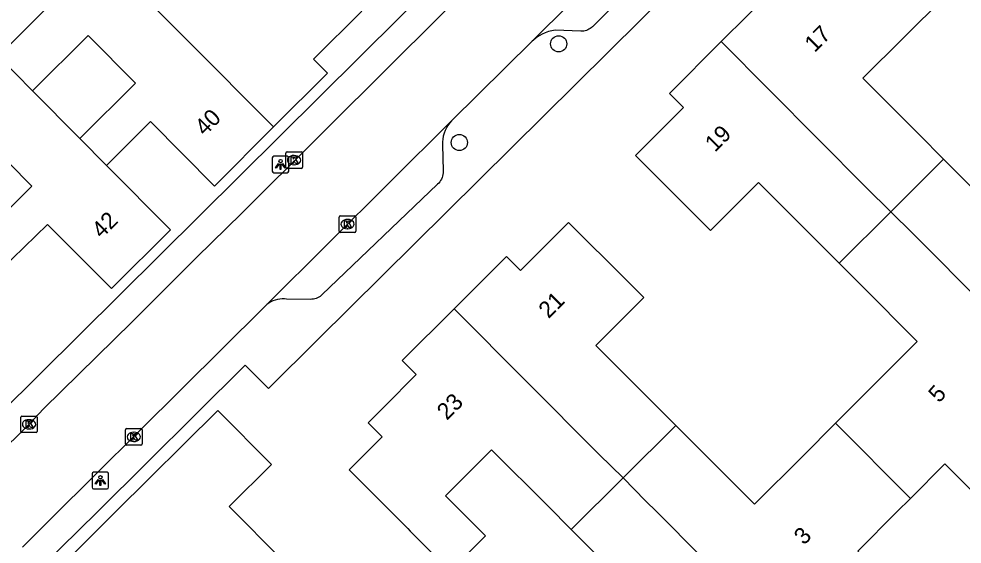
# Model space of a CAD drawing. Extents: x 159222 to 160346, y 381249 to 382166.
# Drawn here: x 160036.9 to 160093.8, y 381748.1 to 381779.8 of the extents above; entities that cross this region are included whole.
import ezdxf

# ---------------------------------------------------------------- set-up
doc = ezdxf.new("R2010")
doc.units = 0
for name, color, linetype in [('IMGEO_Boom', 7, 'Continuous'), ('IMGEO_Kolk', 7, 'Continuous'), ('IMGEO_Lichtpunt', 7, 'Continuous'), ('IMGEO_Pand', 7, 'Continuous'), ('IMGEO_Pand_nummerreeks', 7, 'Continuous'), ('IMGEO_Rijbaan_lokaal_open', 7, 'Continuous'), ('IMGEO_Voetpad_open', 7, 'Continuous')]:
    doc.layers.add(name, color=color, linetype=linetype)

msp = doc.modelspace()

# ---------------------------------------------------------------- linework, layer by layer
at = {"layer": 'IMGEO_Boom'}
for centre in [(160069.472, 381778.249), (160063.478, 381772.293)]:
    msp.add_circle(centre, 0.489, dxfattribs=at)
at = {"layer": 'IMGEO_Kolk'}
for p, q in [((160053.01, 381770.804), (160053.01, 381771.656)), ((160053.085, 381771.73), (160053.937, 381771.73)), ((160053.498, 381771.51), (160053.523, 381771.51)), ((160054.011, 381771.656), (160054.011, 381770.804)), ((160053.521, 381770.95), (160053.496, 381770.95)), ((160053.937, 381770.73), (160053.085, 381770.73)), ((160056.235, 381766.945), (160056.235, 381767.797)), ((160056.31, 381767.871), (160057.162, 381767.871)), ((160056.723, 381767.651), (160056.748, 381767.651)), ((160057.236, 381767.797), (160057.236, 381766.945)), ((160056.746, 381767.091), (160056.721, 381767.091)), ((160057.162, 381766.871), (160056.31, 381766.871)), ((160037.021, 381754.861), (160037.021, 381755.713)), ((160037.096, 381755.787), (160037.948, 381755.787)), ((160037.509, 381755.567), (160037.534, 381755.567)), ((160038.022, 381755.713), (160038.022, 381754.861)), ((160037.532, 381755.007), (160037.507, 381755.007)), ((160043.341, 381754.103), (160043.341, 381754.955)), ((160043.416, 381755.029), (160044.268, 381755.029)), ((160044.342, 381754.955), (160044.342, 381754.103)), ((160037.948, 381754.787), (160037.096, 381754.787)), ((160043.829, 381754.809), (160043.854, 381754.809)), ((160044.268, 381754.029), (160043.416, 381754.029)), ((160043.852, 381754.249), (160043.827, 381754.249))]:
    msp.add_line(p, q, dxfattribs=at)
for points in [[(160053.01, 381770.804), (160053.01, 381771.656)], [(160053.085, 381771.73), (160053.937, 381771.73)], [(160054.011, 381771.656), (160054.011, 381770.804)], [(160053.331, 381771.43), (160053.454, 381771.43), (160053.454, 381771.279), (160053.584, 381771.43), (160053.748, 381771.43), (160053.602, 381771.279), (160053.755, 381771.03), (160053.603, 381771.03), (160053.518, 381771.194), (160053.454, 381771.127), (160053.454, 381771.03), (160053.331, 381771.03), (160053.331, 381771.43)], [(160053.937, 381770.73), (160053.085, 381770.73)], [(160056.235, 381766.945), (160056.235, 381767.797)], [(160056.31, 381767.871), (160057.162, 381767.871)], [(160056.556, 381767.571), (160056.679, 381767.571), (160056.679, 381767.42), (160056.809, 381767.571), (160056.973, 381767.571), (160056.827, 381767.42), (160056.98, 381767.171), (160056.828, 381767.171), (160056.743, 381767.335), (160056.679, 381767.268), (160056.679, 381767.171), (160056.556, 381767.171), (160056.556, 381767.571)], [(160057.236, 381767.797), (160057.236, 381766.945)], [(160057.162, 381766.871), (160056.31, 381766.871)], [(160037.021, 381754.861), (160037.021, 381755.713)], [(160037.096, 381755.787), (160037.948, 381755.787)], [(160038.022, 381755.713), (160038.022, 381754.861)], [(160037.342, 381755.487), (160037.465, 381755.487), (160037.465, 381755.336), (160037.595, 381755.487), (160037.759, 381755.487), (160037.613, 381755.336), (160037.766, 381755.087), (160037.614, 381755.087), (160037.529, 381755.251), (160037.465, 381755.184), (160037.465, 381755.087), (160037.342, 381755.087), (160037.342, 381755.487)], [(160043.341, 381754.103), (160043.341, 381754.955)], [(160043.416, 381755.029), (160044.268, 381755.029)], [(160044.342, 381754.955), (160044.342, 381754.103)], [(160037.948, 381754.787), (160037.096, 381754.787)], [(160043.662, 381754.729), (160043.785, 381754.729), (160043.785, 381754.578), (160043.915, 381754.729), (160044.079, 381754.729), (160043.933, 381754.578), (160044.086, 381754.329), (160043.934, 381754.329), (160043.849, 381754.493), (160043.785, 381754.426), (160043.785, 381754.329), (160043.662, 381754.329), (160043.662, 381754.729)], [(160044.268, 381754.029), (160043.416, 381754.029)]]:
    msp.add_lwpolyline(points, dxfattribs=at)
for centre, start, end in [((160053.087, 381771.654), 91.552, 178.448), ((160053.087, 381771.654), 91.552, 178.448), ((160053.935, 381771.654), 1.552, 88.448), ((160053.935, 381771.654), 1.552, 88.448), ((160053.087, 381770.806), 181.552, 268.448), ((160053.087, 381770.806), 181.552, 268.448), ((160053.935, 381770.806), 271.552, 358.448), ((160053.935, 381770.806), 271.552, 358.448), ((160056.312, 381767.795), 91.552, 178.448), ((160056.312, 381767.795), 91.552, 178.448), ((160057.16, 381767.795), 1.552, 88.448), ((160057.16, 381767.795), 1.552, 88.448), ((160056.312, 381766.947), 181.552, 268.448), ((160056.312, 381766.947), 181.552, 268.448), ((160057.16, 381766.947), 271.552, 358.448), ((160057.16, 381766.947), 271.552, 358.448), ((160037.098, 381755.711), 91.552, 178.448), ((160037.098, 381755.711), 91.552, 178.448), ((160037.946, 381755.711), 1.552, 88.448), ((160037.946, 381755.711), 1.552, 88.448), ((160043.418, 381754.953), 91.552, 178.448), ((160043.418, 381754.953), 91.552, 178.448), ((160044.266, 381754.953), 1.552, 88.448), ((160044.266, 381754.953), 1.552, 88.448), ((160037.098, 381754.863), 181.552, 268.448), ((160037.098, 381754.863), 181.552, 268.448), ((160037.946, 381754.863), 271.552, 358.448), ((160037.946, 381754.863), 271.552, 358.448), ((160043.418, 381754.105), 181.552, 268.448), ((160043.418, 381754.105), 181.552, 268.448), ((160044.266, 381754.105), 271.552, 358.448), ((160044.266, 381754.105), 271.552, 358.448)]:
    msp.add_arc(centre, 0.0765, start, end, dxfattribs=at)
for centre, major_axis, ratio, start_param, end_param in [((160053.497, 381771.23), (-0.387, 0.002), 0.722429, 4.712389, 7.853982), ((160053.522, 381771.23), (-0.39, 0.002), 0.717154, 1.570796, 4.712389), ((160056.722, 381767.371), (-0.387, 0.002), 0.722429, 4.712389, 7.853982), ((160056.747, 381767.371), (-0.39, 0.002), 0.717154, 1.570796, 4.712389), ((160037.508, 381755.287), (-0.387, 0.002), 0.722429, 4.712389, 7.853982), ((160037.533, 381755.287), (-0.39, 0.002), 0.717154, 1.570796, 4.712389), ((160043.828, 381754.529), (-0.387, 0.002), 0.722429, 4.712389, 7.853982), ((160043.853, 381754.529), (-0.39, 0.002), 0.717154, 1.570796, 4.712389)]:
    msp.add_ellipse(centre, major_axis=major_axis, ratio=ratio, start_param=start_param, end_param=end_param, dxfattribs=at)
at = {"layer": 'IMGEO_Lichtpunt'}
for p, q in [((160053.097, 381771.466), (160052.289, 381771.466)), ((160053.097, 381771.466), (160052.289, 381771.466)), ((160052.195, 381771.371), (160052.195, 381770.564)), ((160052.195, 381771.371), (160052.195, 381770.564)), ((160053.191, 381770.564), (160053.191, 381771.371)), ((160053.191, 381770.564), (160053.191, 381771.371)), ((160052.289, 381770.47), (160053.097, 381770.47)), ((160052.289, 381770.47), (160053.097, 381770.47)), ((160041.327, 381752.296), (160041.327, 381751.489)), ((160041.327, 381752.296), (160041.327, 381751.489)), ((160042.229, 381752.391), (160041.421, 381752.391)), ((160042.229, 381752.391), (160041.421, 381752.391)), ((160042.323, 381751.489), (160042.323, 381752.296)), ((160042.323, 381751.489), (160042.323, 381752.296)), ((160041.421, 381751.395), (160042.229, 381751.395)), ((160041.421, 381751.395), (160042.229, 381751.395))]:
    msp.add_line(p, q, dxfattribs=at)
for points in [[(160052.569, 381771.035), (160052.608, 381771.007), (160052.42, 381770.745), (160052.382, 381770.772), (160052.569, 381771.035)], [(160052.671, 381770.987), (160052.718, 381770.987), (160052.718, 381770.665), (160052.671, 381770.665), (160052.671, 381770.987)], [(160052.781, 381771.007), (160052.819, 381771.034), (160053.006, 381770.772), (160052.967, 381770.744), (160052.781, 381771.007)], [(160041.701, 381751.96), (160041.74, 381751.932), (160041.552, 381751.67), (160041.514, 381751.697), (160041.701, 381751.96)], [(160041.803, 381751.912), (160041.85, 381751.912), (160041.85, 381751.59), (160041.803, 381751.59), (160041.803, 381751.912)], [(160041.913, 381751.932), (160041.951, 381751.959), (160042.138, 381751.697), (160042.099, 381751.669), (160041.913, 381751.932)]]:
    msp.add_lwpolyline(points, dxfattribs=at)
for centre in [(160052.694, 381771.169), (160041.826, 381752.094)]:
    msp.add_circle(centre, 0.0994, dxfattribs=at)
for centre, start, end in [((160052.289, 381771.371), 90, 180), ((160052.289, 381771.371), 90, 180), ((160053.097, 381771.371), 0, 90), ((160053.097, 381771.371), 0, 90), ((160052.289, 381770.564), 180, 270), ((160052.289, 381770.564), 180, 270), ((160053.097, 381770.564), 270, 0), ((160053.097, 381770.564), 270, 360), ((160041.421, 381752.296), 90, 180), ((160041.421, 381752.296), 90, 180), ((160042.229, 381752.296), 0, 90), ((160042.229, 381752.296), 0, 90), ((160041.421, 381751.489), 180, 270), ((160041.421, 381751.489), 180, 270), ((160042.229, 381751.489), 270, 0), ((160042.229, 381751.489), 270, 360)]:
    msp.add_arc(centre, 0.0946, start, end, dxfattribs=at)
at = {"layer": 'IMGEO_Pand'}
for points in [[(160082.209, 381787.431), (160086.113, 381783.529), (160083.292, 381780.706), (160082.443, 381781.554), (160079.272, 381778.381)], [(160092.689, 381771.295), (160091.217, 381772.777), (160087.821, 381776.169), (160092.744, 381781.096), (160086.721, 381787.142)], [(160041.879, 381783.695), (160035.655, 381777.502)], [(160052.266, 381773.236), (160041.879, 381783.695)], [(160058.703, 381783.02), (160056.75, 381781.072), (160057.595, 381780.22), (160054.685, 381777.33), (160055.53, 381776.478), (160052.266, 381773.236)], [(160037.728, 381775.415), (160041.092, 381778.756), (160043.95, 381775.877), (160040.587, 381772.537)], [(160086.386, 381765.012), (160084.926, 381766.482), (160081.531, 381769.875), (160078.634, 381766.977), (160077.637, 381767.974), (160074.1, 381771.508), (160076.999, 381774.409), (160076.151, 381775.258), (160079.272, 381778.381)], [(160079.272, 381778.381), (160088.011, 381769.569), (160089.509, 381768.119)], [(160035.655, 381777.502), (160037.728, 381775.415)], [(160040.587, 381772.537), (160037.728, 381775.415)], [(160052.266, 381773.236), (160048.705, 381769.669), (160044.858, 381773.553), (160042.196, 381770.898)], [(160031.366, 381769.098), (160034.838, 381772.546), (160037.697, 381769.668), (160034.225, 381766.22)], [(160040.587, 381772.537), (160042.196, 381770.898)], [(160105.677, 381768.115), (160102.307, 381771.497), (160097.397, 381766.583), (160094.001, 381769.975), (160092.689, 381771.295)], [(160042.196, 381770.898), (160046.051, 381767.031), (160042.49, 381763.481), (160038.645, 381767.348), (160035.826, 381764.607)], [(160089.509, 381768.119), (160092.689, 381771.295)], [(160089.509, 381768.119), (160086.386, 381765.012)], [(160089.509, 381768.119), (160090.834, 381766.806), (160099.59, 381758.011)], [(160063.16, 381762.26), (160066.316, 381765.417), (160067.165, 381764.569), (160070.071, 381767.476), (160073.608, 381763.942), (160074.605, 381762.945), (160071.707, 381760.046), (160075.102, 381756.653), (160076.544, 381755.212)], [(160086.171, 381755.349), (160088.205, 381757.385), (160091.104, 381760.286), (160087.709, 381763.679), (160086.386, 381765.012)], [(160063.16, 381762.26), (160060.036, 381759.135), (160060.884, 381758.286), (160058.961, 381756.363), (160057.971, 381755.372), (160058.82, 381754.524), (160056.837, 381752.541), (160059.364, 381750), (160060.363, 381748.996), (160060.511, 381748.847), (160062.92, 381746.426)], [(160073.369, 381752.049), (160071.91, 381753.46), (160063.16, 381762.26)], [(160099.59, 381758.011), (160096.706, 381755.125), (160097.965, 381753.868), (160094.884, 381750.783), (160092.773, 381752.892), (160090.685, 381750.805)], [(160047.983, 381742.845), (160047.133, 381741.999), (160044.185, 381744.964), (160043.317, 381744.1), (160040.096, 381747.368), (160042.743, 381750), (160048.903, 381756.126), (160052.147, 381752.865), (160049.595, 381750.327), (160049.92, 381750), (160052.471, 381747.436)], [(160076.544, 381755.212), (160073.369, 381752.049)], [(160086.171, 381755.349), (160084.197, 381753.374), (160081.291, 381750.467), (160077.896, 381753.86), (160076.544, 381755.212)], [(160090.685, 381750.805), (160086.171, 381755.349)], [(160063.706, 381747.213), (160065.051, 381748.558), (160062.642, 381750.979), (160065.416, 381753.753), (160068.81, 381750.359), (160070.23, 381748.937)], [(160070.23, 381748.937), (160073.369, 381752.049)], [(160073.369, 381752.049), (160074.713, 381750.676), (160075.385, 381750), (160083.456, 381741.883)], [(160083.456, 381741.883), (160086.668, 381745.096), (160088.365, 381746.793), (160087.517, 381747.64), (160089.879, 381750), (160090.685, 381750.805)], [(160071.207, 381737.929), (160069.977, 381739.163), (160072.083, 381741.27), (160074.989, 381744.177), (160071.602, 381747.564), (160070.23, 381748.937)]]:
    msp.add_lwpolyline(points, dxfattribs=at)
at = {"layer": 'IMGEO_Rijbaan_lokaal_open'}
for points in [[(160092.399, 381809.801), (160080.449, 381797.94), (160075.617, 381793.144), (160063.934, 381781.543), (160059.604, 381777.241), (160050.342, 381768.012), (160047.652, 381765.366), (160043.734, 381761.474), (160038.397, 381756.228), (160037.522, 381755.287), (160033.472, 381751.285)], [(160067.88, 381778.412), (160079.271, 381789.743)], [(160063.007, 381773.604), (160067.88, 381778.412)], [(160051.848, 381762.494), (160063.007, 381773.604)], [(160037.126, 381747.862), (160038.897, 381749.648), (160046.763, 381757.445), (160051.647, 381762.294), (160051.848, 381762.494)]]:
    msp.add_lwpolyline(points, dxfattribs=at)
at = {"layer": 'IMGEO_Voetpad_open'}
for points in [[(160031.481, 381751.655), (160033.318, 381753.517), (160091.236, 381810.972), (160092.399, 381809.801)], [(160036.974, 381745.385), (160039.427, 381747.809), (160041.655, 381750), (160050.55, 381758.857), (160051.097, 381758.308), (160051.958, 381757.444), (160054.938, 381760.405), (160082.209, 381787.431)], [(160078.312, 381786.074), (160071.505, 381779.283), (160071.495, 381779.273), (160071.433, 381779.218), (160071.366, 381779.169), (160071.295, 381779.126), (160071.221, 381779.089), (160071.143, 381779.059), (160071.063, 381779.037), (160070.982, 381779.021), (160070.899, 381779.013), (160070.816, 381779.012), (160069.258, 381779.065), (160069.053, 381779.033), (160068.851, 381778.984), (160068.655, 381778.916), (160068.466, 381778.831), (160068.285, 381778.73), (160068.113, 381778.613), (160067.953, 381778.481), (160067.88, 381778.412)], [(160063.007, 381773.604), (160062.891, 381773.47), (160062.787, 381773.327), (160062.696, 381773.174), (160062.619, 381773.015), (160062.557, 381772.849), (160062.51, 381772.678), (160062.478, 381772.503), (160062.462, 381772.327), (160062.462, 381772.149), (160062.503, 381770.584), (160062.503, 381770.552), (160062.499, 381770.456), (160062.486, 381770.36), (160062.464, 381770.266), (160062.434, 381770.175), (160062.396, 381770.086), (160062.35, 381770.001), (160062.297, 381769.92), (160062.237, 381769.845), (160062.17, 381769.775), (160055.193, 381763.101), (160055.15, 381763.063), (160055.081, 381763.008), (160055.006, 381762.961), (160054.928, 381762.92), (160054.847, 381762.886), (160054.762, 381762.86), (160054.676, 381762.841), (160054.588, 381762.83), (160054.5, 381762.827), (160053.063, 381762.84), (160052.923, 381762.853), (160052.783, 381762.853), (160052.643, 381762.841), (160052.505, 381762.817), (160052.37, 381762.78), (160052.238, 381762.731), (160052.111, 381762.671), (160051.991, 381762.599), (160051.877, 381762.517), (160051.848, 381762.494)]]:
    msp.add_lwpolyline(points, dxfattribs=at)

# ---------------------------------------------------------------- texts
at = {"layer": 'IMGEO_Pand_nummerreeks'}
for s, rotation, p in [('17', 45.0191, (160084.91, 381777.686)), ('40', 45.0491, (160048.123, 381772.652)), ('19', 45.0191, (160078.904, 381771.675)), ('42', 44.9174, (160041.904, 381766.455)), ('21', 45.0095, (160068.861, 381761.627)), ('5', 48.2451, (160092.422, 381756.536)), ('23', 45.0116, (160062.731, 381755.494)), ('3', 44.9718, (160084.268, 381747.956))]:
    msp.add_text(s, height=1, rotation=rotation, dxfattribs=at).set_placement(p)

doc.saveas('drawing.dxf')
